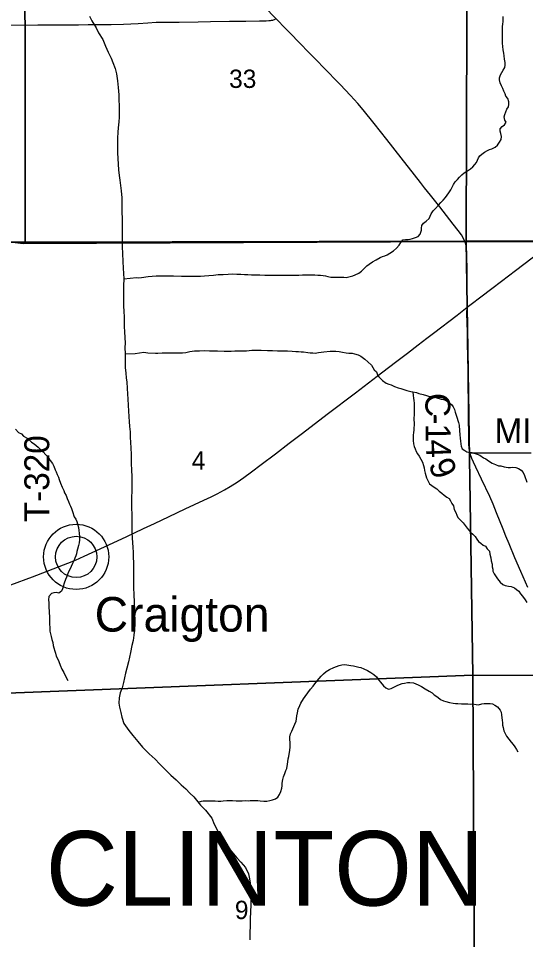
# Model space of a CAD drawing. Extents: x 1985906 to 2360102, y 891258 to 1222054.
# Drawn here: x 2086956 to 2093069, y 985131 to 996240 of the extents above; entities that cross this region are included whole.
import ezdxf

# ---------------------------------------------------------------- set-up
doc = ezdxf.new("R2010")
doc.units = 0
for name, color, linetype in [('GM_X_County_Road', 7, 'Continuous'), ('GM_X_County_Road_Text', 7, 'Continuous'), ('GM_X_Minor_River', 7, 'Continuous'), ('GM_X_Section', 7, 'Continuous'), ('GM_X_Section_Text', 7, 'Continuous'), ('GM_X_State_Route', 7, 'Continuous'), ('GM_X_Township', 7, 'Continuous'), ('GM_X_Township_Road', 7, 'Continuous'), ('GM_X_Township_Road_Text', 7, 'Continuous'), ('GM_X_Township_Text', 7, 'Continuous'), ('GM_X_Unincorporated', 7, 'Continuous'), ('GM_X_Unincorporated_Location', 7, 'Continuous'), ('GM_X_Unincorporated_Text', 7, 'Continuous')]:
    doc.layers.add(name, color=color, linetype=linetype)

msp = doc.modelspace()

# ---------------------------------------------------------------- linework, layer by layer
at = {"layer": 'GM_X_County_Road'}
for points in [[(2090059, 996239), (2090035, 996264), (2089852, 996452), (2089696, 996618)], [(2092334, 993558), (2092320, 993587), (2092295, 993629), (2092257, 993683), (2092197, 993760), (2092034, 993966), (2091923, 994108), (2091852, 994199), (2091802, 994263), (2091731, 994353), (2091568, 994559), (2091397, 994779), (2091243, 994972), (2091110, 995138), (2091047, 995214), (2090960, 995311), (2090835, 995442), (2090779, 995501), (2090687, 995595), (2090631, 995654), (2090562, 995724), (2090493, 995795), (2090313, 995980), (2090265, 996030), (2090185, 996112), (2090059, 996239)], [(2092363, 992756), (2092365, 992820), (2092365, 992878), (2092364, 992943), (2092364, 993107), (2092363, 993238), (2092361, 993350), (2092360, 993416), (2092357, 993465), (2092353, 993497), (2092345, 993528), (2092334, 993558)], [(2092398, 990997), (2092396, 991008), (2092391, 991028), (2092387, 991057), (2092385, 991109), (2092383, 991207), (2092381, 991437), (2092380, 991634), (2092377, 991798), (2092375, 991995), (2092370, 992323), (2092368, 992455), (2092361, 992687), (2092363, 992756)], [(2092398, 990997), (2092433, 991002), (2092482, 991002), (2092580, 991002), (2092695, 991001), (2093006, 991001), (2093137, 991001)], [(2093098, 989375), (2093010, 989571), (2092940, 989735), (2092871, 989902), (2092832, 989998), (2092798, 990080), (2092720, 990279), (2092677, 990384), (2092637, 990474), (2092539, 990682), (2092468, 990830), (2092441, 990889), (2092421, 990934), (2092405, 990977), (2092398, 990997)]]:
    msp.add_lwpolyline(points, dxfattribs=at)
at = {"layer": 'GM_X_Minor_River'}
for points in [[(2087814, 996266), (2087840, 996210), (2087892, 996126), (2087922, 996068), (2087973, 995988), (2088007, 995904), (2088039, 995834), (2088072, 995762), (2088094, 995708), (2088120, 995638), (2088136, 995574), (2088149, 995487), (2088157, 995407)], [(2092200, 994236), (2092222, 994268), (2092248, 994296), (2092272, 994325), (2092299, 994355), (2092327, 994379), (2092369, 994403), (2092403, 994425), (2092433, 994449), (2092459, 994477), (2092476, 994503), (2092490, 994531), (2092502, 994557), (2092516, 994585), (2092542, 994605), (2092572, 994626), (2092608, 994646), (2092634, 994660), (2092663, 994668), (2092703, 994686), (2092731, 994712), (2092753, 994748), (2092773, 994782), (2092777, 994816), (2092771, 994852), (2092761, 994880), (2092763, 994909), (2092787, 994937), (2092815, 994957), (2092833, 994989), (2092817, 995015), (2092811, 995055), (2092817, 995083), (2092841, 995145), (2092863, 995175), (2092869, 995204), (2092867, 995236), (2092853, 995274), (2092832, 995302), (2092822, 995330), (2092806, 995364), (2092796, 995394), (2092780, 995429), (2092763, 995463), (2092755, 995499), (2092755, 995525), (2092765, 995559), (2092781, 995589), (2092797, 995617), (2092819, 995649), (2092823, 995677), (2092821, 995710), (2092815, 995748), (2092809, 995788), (2092807, 995820), (2092799, 995862), (2092793, 995900), (2092790, 995940), (2092790, 996107), (2092792, 996141), (2092796, 996171), (2092798, 996202), (2092800, 996236), (2092800, 996262)], [(2088157, 995407), (2088165, 995317), (2088167, 995265), (2088170, 995179), (2088170, 995123), (2088168, 995049), (2088165, 994995), (2088157, 994922), (2088155, 994868), (2088149, 994798), (2088149, 994744), (2088148, 994678), (2088150, 994618), (2088152, 994550), (2088156, 994482), (2088161, 994415), (2088171, 994345), (2088177, 994289), (2088187, 994227), (2088194, 994159), (2088202, 994077), (2088203, 993913), (2088205, 993818), (2088207, 993764), (2088207, 993710), (2088206, 993644), (2088206, 993568), (2088208, 993488), (2088211, 993402), (2088215, 993311), (2088219, 993223), (2088222, 993167), (2088226, 993097), (2088224, 993019), (2088222, 992953), (2088221, 992903), (2088223, 992846), (2088221, 992776), (2088225, 992706), (2088230, 992642), (2088230, 992584), (2088232, 992522), (2088236, 992464), (2088239, 992388), (2088241, 992328), (2088239, 992267), (2088241, 992199), (2088241, 992141), (2088244, 992079), (2088244, 992029), (2088250, 991961), (2088256, 991907), (2088261, 991853), (2088265, 991782), (2088271, 991710), (2088275, 991652), (2088278, 991570), (2088282, 991508), (2088286, 991436), (2088290, 991380), (2088295, 991320), (2088301, 991254), (2088303, 991187), (2088307, 991129), (2088312, 991059), (2088314, 990987), (2088314, 990933), (2088316, 990869), (2088319, 990797), (2088321, 990711), (2088323, 990640), (2088323, 990590), (2088322, 990538), (2088320, 990468), (2088318, 990404), (2088318, 990334), (2088321, 990262), (2088323, 990198), (2088323, 990105), (2088324, 990043), (2088328, 989973), (2088332, 989921), (2088336, 989861), (2088338, 989805), (2088339, 989739), (2088341, 989679), (2088343, 989616), (2088341, 989554), (2088342, 989480), (2088344, 989412), (2088344, 989358), (2088346, 989308), (2088351, 989184), (2088353, 989116), (2088355, 989057), (2088358, 988991), (2088358, 988933), (2088356, 988875), (2088348, 988801), (2088339, 988739), (2088323, 988679)], [(2088226, 993100), (2088380, 993114), (2088406, 993112), (2088440, 993116), (2088521, 993128), (2088569, 993130), (2088614, 993134), (2088652, 993134), (2088690, 993136), (2088733, 993136), (2088777, 993134), (2088823, 993134), (2088920, 993130), (2088968, 993130), (2089015, 993132), (2089061, 993130), (2089105, 993132), (2089150, 993130), (2089200, 993134), (2089252, 993140), (2089307, 993144), (2089365, 993150), (2089424, 993152), (2089484, 993156), (2089535, 993160), (2089587, 993156), (2089635, 993154), (2089680, 993150), (2089722, 993150), (2089766, 993148), (2089867, 993148), (2089926, 993145), (2090046, 993145), (2090105, 993143), (2090159, 993143), (2090208, 993145), (2090294, 993145), (2090337, 993143), (2090379, 993147), (2090423, 993147), (2090464, 993149), (2090498, 993149), (2090530, 993147), (2090566, 993145), (2090597, 993143), (2090629, 993141), (2090657, 993137), (2090687, 993129), (2090722, 993121), (2090814, 993121), (2090853, 993121), (2090879, 993119), (2090907, 993117), (2090939, 993123), (2090988, 993137), (2091016, 993149), (2091060, 993169), (2091092, 993191), (2091120, 993221), (2091157, 993255), (2091183, 993277), (2091225, 993305), (2091267, 993329), (2091318, 993357), (2091346, 993367), (2091372, 993379), (2091400, 993391), (2091432, 993410), (2091477, 993438), (2091513, 993468), (2091545, 993504), (2091565, 993536), (2091591, 993568), (2091621, 993576), (2091652, 993576), (2091678, 993580), (2091706, 993588), (2091740, 993598), (2091774, 993612), (2091798, 993638), (2091814, 993686), (2091816, 993712), (2091820, 993743), (2091838, 993771), (2091871, 993797), (2091905, 993829), (2091929, 993885), (2091953, 993919), (2091983, 993949), (2092019, 993987), (2092047, 994022), (2092074, 994050), (2092102, 994082), (2092122, 994108), (2092142, 994136), (2092166, 994174), (2092184, 994206), (2092200, 994236)], [(2088241, 992195), (2088364, 992201), (2088416, 992209), (2088467, 992215), (2088517, 992209), (2088608, 992203), (2088636, 992205), (2088688, 992207), (2088799, 992207), (2088828, 992209), (2088934, 992208), (2088975, 992212), (2089023, 992222), (2089077, 992230), (2089138, 992232), (2089200, 992234), (2089257, 992232), (2089357, 992232), (2089434, 992228), (2089474, 992228), (2089519, 992226), (2089565, 992230), (2089662, 992230), (2089706, 992232), (2089771, 992238), (2089815, 992240), (2089883, 992240), (2089960, 992236), (2089994, 992234), (2090020, 992234), (2090077, 992230), (2090200, 992230), (2090256, 992228), (2090301, 992224), (2090331, 992222), (2090363, 992220), (2090391, 992218), (2090444, 992210), (2090474, 992209), (2090506, 992207), (2090534, 992205), (2090571, 992211), (2090637, 992219), (2090712, 992227), (2090746, 992229), (2090782, 992229), (2090820, 992225), (2090861, 992217), (2090905, 992207), (2090939, 992205), (2090978, 992203), (2091006, 992197), (2091050, 992183), (2091085, 992165), (2091133, 992131), (2091169, 992099), (2091212, 992058), (2091244, 992004), (2091272, 991976), (2091285, 991942), (2091301, 991916), (2091343, 991874), (2091388, 991841), (2091420, 991829), (2091448, 991821), (2091490, 991801), (2091535, 991787), (2091565, 991779), (2091636, 991751), (2091684, 991739), (2091710, 991735), (2091755, 991727), (2091781, 991717), (2091835, 991703), (2091874, 991691), (2091900, 991685), (2091928, 991679), (2091954, 991675), (2091989, 991668), (2092053, 991648), (2092079, 991644), (2092110, 991632), (2092144, 991608), (2092174, 991584), (2092198, 991554), (2092213, 991524), (2092219, 991490), (2092243, 991419), (2092253, 991393), (2092261, 991365), (2092267, 991335), (2092272, 991265), (2092278, 991223), (2092282, 991174), (2092286, 991144), (2092290, 991106), (2092294, 991080), (2092304, 991048), (2092335, 991030), (2092361, 991012), (2092395, 991006)], [(2091708, 991735), (2091714, 991693), (2091719, 991661), (2091723, 991632), (2091725, 991602), (2091727, 991550), (2091727, 991500), (2091725, 991454), (2091723, 991424), (2091723, 991398), (2091727, 991361), (2091727, 991333), (2091723, 991301), (2091721, 991273), (2091717, 991245), (2091714, 991213), (2091712, 991179), (2091712, 991151), (2091718, 991108), (2091726, 991076), (2091736, 991048), (2091750, 991016), (2091766, 990988), (2091785, 990962), (2091805, 990924), (2091827, 990888), (2091839, 990849), (2091847, 990819), (2091852, 990789), (2091860, 990757), (2091868, 990727), (2091876, 990701), (2091896, 990659), (2091910, 990628), (2091937, 990606), (2091969, 990588), (2091999, 990566), (2092029, 990540), (2092060, 990516), (2092086, 990490), (2092120, 990466), (2092147, 990450), (2092163, 990424), (2092181, 990391), (2092199, 990361), (2092209, 990317), (2092228, 990281), (2092240, 990251), (2092254, 990223), (2092288, 990183), (2092315, 990156), (2092341, 990126), (2092363, 990092), (2092403, 990046), (2092434, 990020), (2092460, 989992), (2092482, 989960), (2092502, 989931), (2092529, 989913), (2092559, 989889), (2092585, 989875), (2092607, 989845), (2092632, 989817), (2092640, 989779), (2092650, 989735), (2092656, 989698), (2092666, 989658), (2092668, 989626), (2092673, 989600), (2092675, 989572), (2092689, 989542), (2092707, 989516), (2092731, 989480), (2092762, 989443), (2092794, 989413), (2092824, 989401), (2092862, 989393), (2092897, 989389), (2092935, 989371), (2092961, 989351), (2092988, 989333), (2093006, 989301), (2093030, 989271), (2093062, 989228), (2093083, 989196)], [(2086919, 991286), (2086958, 991248), (2086992, 991232), (2087018, 991202), (2087059, 991178), (2087115, 991131), (2087145, 991109), (2087194, 991069), (2087220, 991041), (2087253, 991013), (2087321, 990937), (2087339, 990910), (2087366, 990872), (2087382, 990840), (2087400, 990798), (2087412, 990772), (2087424, 990738), (2087437, 990708), (2087447, 990679), (2087463, 990637), (2087481, 990587), (2087501, 990545), (2087510, 990517), (2087530, 990485), (2087542, 990450), (2087560, 990414), (2087572, 990384), (2087585, 990356), (2087597, 990330), (2087607, 990292), (2087629, 990230), (2087649, 990203)], [(2092395, 991006), (2092421, 991004), (2092484, 990984), (2092518, 990973), (2092563, 990941), (2092591, 990927), (2092623, 990905), (2092665, 990875), (2092706, 990861), (2092744, 990843), (2092770, 990843), (2092811, 990833), (2092857, 990825), (2092887, 990825), (2092913, 990827), (2092950, 990825), (2092984, 990811), (2093014, 990794), (2093039, 990764), (2093057, 990726), (2093085, 990648)], [(2087649, 990203), (2087660, 990173), (2087672, 990129), (2087678, 990099), (2087684, 990065), (2087688, 990033), (2087690, 989989), (2087690, 989952), (2087688, 989914), (2087680, 989882), (2087668, 989838), (2087660, 989812), (2087654, 989784), (2087646, 989758), (2087636, 989730), (2087624, 989700), (2087606, 989667), (2087574, 989595), (2087560, 989565), (2087546, 989533), (2087534, 989503), (2087524, 989475), (2087508, 989431), (2087496, 989390), (2087488, 989362), (2087476, 989332), (2087442, 989310), (2087414, 989316), (2087382, 989314), (2087353, 989304), (2087323, 989270), (2087319, 989230), (2087321, 989194), (2087321, 989134), (2087326, 989093), (2087328, 989065), (2087330, 989035), (2087332, 989001), (2087332, 988931), (2087334, 988899), (2087336, 988850), (2087342, 988818), (2087351, 988784), (2087357, 988748), (2087369, 988714), (2087375, 988676), (2087383, 988648), (2087393, 988611), (2087401, 988585), (2087410, 988547), (2087430, 988511), (2087442, 988485), (2087458, 988441), (2087480, 988391), (2087501, 988350), (2087519, 988314), (2087551, 988254)], [(2088323, 988679), (2088307, 988592), (2088295, 988538), (2088281, 988482), (2088264, 988404), (2088246, 988342), (2088236, 988288), (2088222, 988233), (2088207, 988167), (2088183, 988105), (2088171, 988047), (2088165, 987983), (2088176, 987933), (2088190, 987869), (2088202, 987812), (2088226, 987736), (2088287, 987654), (2088335, 987590), (2088393, 987520), (2088453, 987453), (2088530, 987371), (2088602, 987305), (2088658, 987249), (2088724, 987181), (2088793, 987113), (2088857, 987059), (2088917, 986995), (2088975, 986949), (2089020, 986897), (2089070, 986851), (2089152, 986753), (2089212, 986692), (2089285, 986596), (2089317, 986524), (2089361, 986438), (2089394, 986369), (2089434, 986314), (2089478, 986246), (2089528, 986188), (2089587, 986118), (2089637, 986066), (2089693, 986002), (2089729, 985924), (2089743, 985862), (2089750, 985810), (2089752, 985739), (2089756, 985641), (2089759, 985557), (2089755, 985459), (2089751, 985387), (2089748, 985307), (2089744, 985202), (2089746, 985128)], [(2089123, 986788), (2089164, 986802), (2089183, 986803), (2089326, 986803), (2089364, 986799), (2089397, 986799), (2089425, 986803), (2089469, 986807), (2089503, 986809), (2089538, 986807), (2089582, 986803), (2089628, 986805), (2089654, 986805), (2089695, 986807), (2089723, 986805), (2089749, 986807), (2089783, 986809), (2089810, 986809), (2089840, 986807), (2089870, 986803), (2089912, 986799), (2089949, 986801), (2089985, 986807), (2090019, 986817), (2090053, 986829), (2090084, 986847), (2090104, 986881), (2090118, 986915), (2090132, 986955), (2090136, 986985), (2090136, 987018), (2090141, 987060), (2090149, 987094), (2090168, 987132), (2090178, 987168), (2090190, 987194), (2090199, 987246), (2090203, 987275), (2090209, 987309), (2090215, 987339), (2090221, 987367), (2090229, 987411), (2090231, 987455), (2090231, 987507), (2090229, 987542), (2090227, 987574), (2090237, 987612), (2090251, 987646), (2090263, 987674), (2090277, 987702), (2090289, 987730), (2090303, 987764), (2090307, 987795), (2090313, 987829), (2090319, 987865), (2090329, 987909), (2090347, 987955), (2090361, 987983), (2090393, 988035), (2090411, 988061), (2090443, 988106), (2090475, 988152), (2090508, 988188), (2090530, 988216), (2090558, 988250), (2090606, 988306), (2090632, 988334), (2090666, 988364), (2090705, 988389), (2090757, 988411), (2090791, 988425), (2090823, 988435), (2090854, 988443), (2090892, 988447), (2090962, 988437), (2090995, 988431), (2091025, 988425), (2091059, 988418), (2091085, 988412), (2091118, 988398), (2091162, 988374), (2091204, 988352), (2091239, 988326), (2091271, 988298), (2091299, 988260), (2091320, 988234), (2091356, 988193), (2091386, 988165), (2091416, 988151), (2091449, 988157), (2091487, 988179), (2091531, 988199), (2091580, 988219), (2091610, 988225), (2091646, 988231), (2091674, 988233), (2091719, 988227), (2091747, 988217), (2091773, 988205), (2091815, 988181), (2091858, 988153)], [(2091858, 988153), (2091908, 988127), (2091941, 988107), (2091969, 988083), (2092011, 988056), (2092043, 988026), (2092078, 988012), (2092106, 988002), (2092150, 987988), (2092195, 987982), (2092223, 987978), (2092251, 987978), (2092296, 987974), (2092330, 987972), (2092374, 987972), (2092402, 987970), (2092428, 987974), (2092475, 987964), (2092503, 987962), (2092541, 987972), (2092568, 987976), (2092644, 987976), (2092670, 987972), (2092697, 987956), (2092731, 987936), (2092763, 987899), (2092775, 987873), (2092779, 987843), (2092782, 987807), (2092786, 987777), (2092790, 987743), (2092792, 987715), (2092798, 987689), (2092808, 987648), (2092822, 987618), (2092840, 987584), (2092869, 987546), (2092895, 987512), (2092919, 987482), (2092940, 987454), (2092958, 987423), (2092974, 987395)]]:
    msp.add_lwpolyline(points, dxfattribs=at)
at = {"layer": 'GM_X_Section'}
for points in [[(2081724, 998849), (2087034, 998903), (2087037, 993541), (2086772, 993543), (2081764, 993479)], [(2087034, 998903), (2092369, 998903), (2092353, 993554), (2087037, 993541)], [(2092369, 998903), (2097790, 998906), (2097714, 993560), (2092353, 993554)], [(2087037, 993541), (2092353, 993554), (2092435, 988320), (2086819, 988103), (2086772, 993543)], [(2097714, 993560), (2097796, 993561), (2097808, 988294), (2092435, 988320), (2092353, 993554)], [(2086819, 988103), (2092435, 988320), (2092461, 982962), (2089746, 982922), (2086889, 982754)], [(2092435, 988320), (2097808, 988294), (2097862, 982926), (2092461, 982962)]]:
    msp.add_lwpolyline(points, close=True, dxfattribs=at)
at = {"layer": 'GM_X_State_Route'}
for points in [[(2092380, 992769), (2092413, 992794), (2092531, 992883), (2092662, 992982), (2092779, 993071), (2092949, 993200), (2093249, 993429)], [(2087846, 989798), (2088254, 989990), (2088462, 990087), (2088595, 990150), (2088773, 990234), (2088967, 990324), (2089189, 990429), (2089278, 990471), (2089352, 990507), (2089438, 990554), (2089508, 990595), (2089591, 990648), (2089673, 990703), (2089766, 990770), (2089883, 990859), (2090053, 990989), (2090221, 991119), (2090378, 991238), (2090679, 991466), (2091017, 991726), (2091331, 991965), (2091515, 992106), (2091646, 992205), (2091776, 992304), (2091880, 992384), (2091958, 992443), (2092245, 992663), (2092363, 992756), (2092380, 992769)], [(2086863, 989408), (2087124, 989506), (2087553, 989669), (2087644, 989706), (2087749, 989753), (2087846, 989798)]]:
    msp.add_lwpolyline(points, dxfattribs=at)
at = {"layer": 'GM_X_Township'}
for points in [[(2093403, 993551), (2092330, 993551), (2087014, 993524), (2086787, 993555), (2085700, 993551), (2084443, 993529), (2084245, 993501), (2081946, 993496), (2080673, 993508), (2077314, 993425), (2072381, 993382), (2072065, 993379), (2072021, 996047), (2071959, 1001676), (2071889, 1006520), (2071887, 1008769), (2071861, 1011952)], [(2072047, 982707), (2072013, 988008), (2071996, 990692), (2071988, 991894), (2071978, 993380), (2072065, 993379), (2072381, 993382), (2077314, 993425), (2080673, 993508), (2081946, 993496), (2084245, 993501), (2084443, 993529), (2085700, 993551), (2086787, 993555), (2087014, 993524), (2092330, 993551), (2093403, 993551)]]:
    msp.add_lwpolyline(points, dxfattribs=at)
at = {"layer": 'GM_X_Township_Road'}
msp.add_lwpolyline([(2086845, 996157), (2087189, 996161), (2087419, 996163), (2087681, 996165), (2087796, 996166), (2088074, 996168), (2088222, 996170), (2088401, 996181), (2088517, 996189), (2088615, 996194), (2088894, 996197), (2089124, 996201), (2089271, 996203), (2089501, 996206), (2089696, 996209), (2089861, 996211), (2089943, 996212), (2089975, 996214), (2089993, 996215), (2090007, 996218), (2090021, 996221), (2090031, 996223), (2090041, 996227), (2090050, 996232), (2090059, 996239)], dxfattribs=at)
at = {"layer": 'GM_X_Unincorporated'}
for radius in [393, 249]:
    msp.add_circle((2087652, 989746), radius, dxfattribs=at)
at = {"layer": 'GM_X_Unincorporated_Location'}
msp.add_line((2087652, 989746), (2087652, 989746), dxfattribs=at)

# ---------------------------------------------------------------- texts
at = {"layer": 'GM_X_County_Road_Text'}
for s, rotation, p in [('C', 270.4391, (2091860, 991722)), ('-', 270.4632, (2091862, 991476)), ('MILLBROOK', 359.885, (2092694, 991119)), ('1', 270.5792, (2091863, 991352)), ('4', 272.1153, (2091865, 991158)), ('9', 291.2073, (2091893, 990867))]:
    msp.add_text(s, height=300, rotation=rotation, dxfattribs=at).set_placement(p)
at = {"layer": 'GM_X_Section_Text'}
for s, p in [('33', (2089495, 995402)), ('4', (2089044, 990797)), ('9', (2089565, 985378))]:
    msp.add_text(s, height=221, rotation=0, dxfattribs=at).set_placement(p)
at = {"layer": 'GM_X_Township_Road_Text'}
msp.add_text('T-320', height=300, rotation=90, dxfattribs=at).set_placement((2087327, 990165))
at = {"layer": 'GM_X_Township_Text'}
msp.add_text('CLINTON', height=900, rotation=0, dxfattribs=at).set_placement((2087286, 985540))
at = {"layer": 'GM_X_Unincorporated_Text'}
msp.add_text('Craigton', height=417, rotation=0, dxfattribs=at).set_placement((2087875, 988845))

doc.saveas('drawing.dxf')
